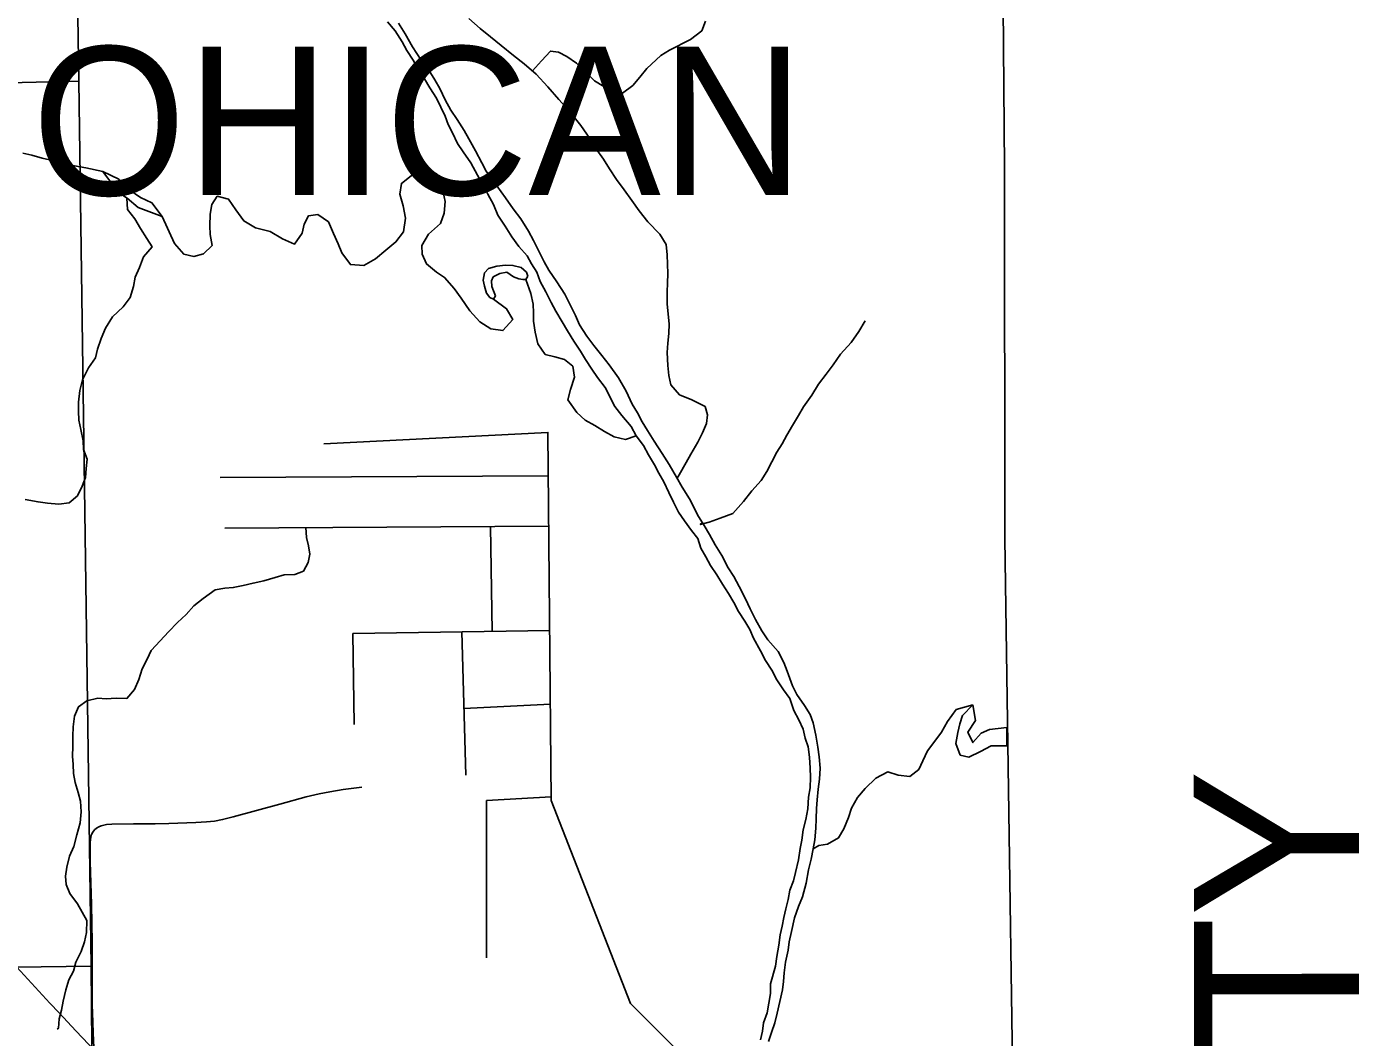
# Model space of a CAD drawing. Extents: x 1874609 to 2204689, y 815661 to 1281160.
# Drawn here: x 2065963 to 2074055, y 1003496 to 1009621 of the extents above; entities that cross this region are included whole.
import ezdxf

# ---------------------------------------------------------------- set-up
doc = ezdxf.new("R2010")
doc.units = 0
for name, color, linetype in [('GM_X_Adjacent_County', 7, 'Continuous'), ('GM_X_Adjacent_County_Text', 7, 'Continuous'), ('GM_X_County', 7, 'Continuous'), ('GM_X_County_Road', 7, 'Continuous'), ('GM_X_Major_River', 7, 'Continuous'), ('GM_X_Minor_River', 7, 'Continuous'), ('GM_X_Section', 7, 'Continuous'), ('GM_X_Township', 7, 'Continuous'), ('GM_X_Township_Road', 7, 'Continuous'), ('GM_X_Township_Text', 7, 'Continuous')]:
    doc.layers.add(name, color=color, linetype=linetype)

msp = doc.modelspace()

# ---------------------------------------------------------------- linework, layer by layer
at = {"layer": 'GM_X_Adjacent_County'}
msp.add_lwpolyline([(2072020.6, 996047), (2071959.5, 1001675.5), (2071888.7, 1006519.5), (2071887.5, 1008769), (2071861.2, 1011952), (2071852.3, 1012905.1), (2071829.8, 1014456.9), (2071696.9, 1021700.4), (2071562, 1025081.6), (2071602.1, 1025081.7), (2071939.9, 1030867.8), (2072018.3, 1033424.1), (2072055.1, 1036106.6), (2072120.2, 1038512.6)], dxfattribs=at)
at = {"layer": 'GM_X_County'}
msp.add_lwpolyline([(2072120.2, 1038512.6), (2072055.1, 1036106.6), (2072018.3, 1033424.1), (2071939.9, 1030867.8), (2071602.1, 1025081.7), (2071562, 1025081.6), (2071696.9, 1021700.4), (2071829.8, 1014456.9), (2071852.3, 1012905.1), (2071861.2, 1011952), (2071887.5, 1008769), (2071888.7, 1006519.5), (2071959.5, 1001675.5), (2072020.6, 996047)], dxfattribs=at)
at = {"layer": 'GM_X_County_Road'}
msp.add_lwpolyline([(2066369.5, 1003424.8), (2066339.1, 1003453.7), (2066259.4, 1003536.3), (2066158.5, 1003644.1), (2066102.4, 1003704), (2065969.4, 1003848.9), (2065902, 1003920.6), (2065898.4, 1003924.3)], dxfattribs=at)
at = {"layer": 'GM_X_Major_River'}
for points in [[(2068149.1, 1009651), (2068194.9, 1009596.6), (2068238.6, 1009530.2), (2068266.3, 1009478), (2068304, 1009417.7), (2068337.7, 1009355.3), (2068373.5, 1009305), (2068405.2, 1009250.8), (2068444.9, 1009188.4), (2068498.4, 1009079.9), (2068516.2, 1009027.7), (2068541.9, 1008977.5), (2068573.6, 1008913.2), (2068607.4, 1008862.9), (2068653.1, 1008796.5), (2068694.7, 1008722.1), (2068730.4, 1008659.8), (2068756.1, 1008605.6), (2068791.8, 1008543.2), (2068817.5, 1008479), (2068861.2, 1008412.6), (2068902.9, 1008348.3), (2068944.7, 1008289.9), (2068994.4, 1008233.5), (2069022.2, 1008183.3), (2069053.9, 1008133), (2069073.6, 1008076.8), (2069107.4, 1008014.5), (2069141, 1007950.2), (2069168.8, 1007897.9), (2069206.5, 1007833.6), (2069240.2, 1007777.3), (2069277.9, 1007715), (2069317.6, 1007654.6), (2069349.4, 1007604.3), (2069387.1, 1007546), (2069420.9, 1007495.7), (2069468.6, 1007435.4), (2069526.1, 1007318.8), (2069567.8, 1007264.5), (2069625.5, 1007198), (2069655.2, 1007141.8), (2069699, 1007083.4), (2069730.7, 1007027.1), (2069766.4, 1006966.8), (2069792.2, 1006914.5), (2069823.9, 1006862.3), (2069853.6, 1006798), (2069881.3, 1006739.7), (2069911, 1006679.4), (2069948.8, 1006627.1), (2069990.5, 1006568.8), (2070028.3, 1006518.5), (2070048, 1006460.2), (2070077.8, 1006408)], [(2068352.8, 1009419.2), (2068300.5, 1009499.2), (2068256.2, 1009577.2), (2068216, 1009643.2)], [(2070457.1, 1003470), (2070474.9, 1003526.2), (2070494.8, 1003584.3), (2070510.6, 1003642.4), (2070526.4, 1003712.6), (2070542.3, 1003784.8), (2070548.1, 1003834.9), (2070552, 1003887), (2070559.8, 1003951.1), (2070575.6, 1004025.3), (2070583.5, 1004075.4), (2070597.3, 1004137.5), (2070615.1, 1004219.7), (2070638.9, 1004289.9), (2070662.8, 1004348), (2070684.6, 1004430.3), (2070700.4, 1004510.4), (2070716.2, 1004576.6), (2070728, 1004638.7), (2070737.9, 1004692.8), (2070743.7, 1004763), (2070745.5, 1004821.1), (2070747.3, 1004883.2), (2070751.2, 1004935.3), (2070759, 1004999.4), (2070766.8, 1005061.5), (2070770.7, 1005127.6), (2070764.5, 1005195.7), (2070756.3, 1005255.8), (2070744, 1005327.9), (2070727.8, 1005401.9), (2070709.6, 1005452), (2070675.4, 1005508), (2070629.2, 1005573.9), (2070603, 1005625.9), (2070570.7, 1005716), (2070550.5, 1005768), (2070516.3, 1005834), (2070454, 1005905.9), (2070417.8, 1005959.9), (2070379.5, 1006027.9), (2070345.3, 1006093.9), (2070317.1, 1006153.9), (2070278.8, 1006227.9), (2070246.6, 1006289.9), (2070212.4, 1006341.9), (2070174.1, 1006415.9), (2070133.8, 1006481.9), (2070099.6, 1006543.9), (2070067.4, 1006597.9), (2070033.2, 1006651.9), (2069978.8, 1006759.9), (2069934.6, 1006829.8), (2069900.3, 1006891.8), (2069856.1, 1006967.8), (2069813.8, 1007033.8), (2069765.5, 1007109.8), (2069723.3, 1007173.8), (2069691.1, 1007225.8), (2069662.9, 1007281.8), (2069630.7, 1007333.7), (2069594.4, 1007411.8), (2069548.1, 1007493.8), (2069491.8, 1007571.7), (2069447.6, 1007627.7), (2069399.3, 1007689.6), (2069357.1, 1007745.6), (2069312.8, 1007813.6), (2069288.6, 1007871.6), (2069224.2, 1007999.6), (2069173.9, 1008075.6), (2069125.6, 1008145.5), (2069097.4, 1008195.5), (2069059.1, 1008273.5), (2069033, 1008325.5), (2069002.8, 1008381.5), (2068956.5, 1008457.5), (2068910.2, 1008517.5), (2068864, 1008583.4), (2068811.7, 1008657.4), (2068747.3, 1008745.3), (2068721.2, 1008797.3), (2068682.9, 1008869.3), (2068642.6, 1008941.3), (2068612.4, 1008993.3), (2068570.2, 1009059.3), (2068532, 1009115.3), (2068497.7, 1009177.3), (2068465.5, 1009247.3), (2068435.3, 1009299.3), (2068399.1, 1009357.3), (2068352.8, 1009419.2)], [(2070077.8, 1006408), (2070105.5, 1006355.7), (2070145.2, 1006299.4), (2070179, 1006243.1), (2070214.7, 1006186.8), (2070246.5, 1006132.5), (2070276.2, 1006076.2), (2070313.9, 1006017.9), (2070343.7, 1005967.7), (2070367.4, 1005915.4), (2070409.1, 1005839.1), (2070438.8, 1005780.8), (2070478.5, 1005722.4), (2070508.2, 1005662.2), (2070547.9, 1005601.8), (2070585.7, 1005549.5), (2070611.3, 1005477.2), (2070641.1, 1005421), (2070666.8, 1005364.7), (2070680.5, 1005308.5), (2070698.2, 1005256.3), (2070705.9, 1005194.2), (2070709.6, 1005128), (2070711.3, 1005073.9), (2070708.9, 1005007.8), (2070700.6, 1004951.8), (2070696.2, 1004881.7), (2070683.9, 1004815.6), (2070667.5, 1004753.6), (2070659.2, 1004691.5), (2070648.9, 1004641.5), (2070638.6, 1004571.4), (2070620.1, 1004495.4), (2070607.9, 1004445.4), (2070587.5, 1004387.4), (2070577.2, 1004331.3), (2070562.9, 1004275.3), (2070550.6, 1004223.3), (2070540.3, 1004169.2), (2070528, 1004117.2), (2070519.7, 1004055.2), (2070507.3, 1003987.1), (2070499, 1003927), (2070470.4, 1003821), (2070470.1, 1003760.9), (2070449.5, 1003644.8), (2070427.1, 1003584.8), (2070420.8, 1003532.8), (2070408.6, 1003480.8)]]:
    msp.add_lwpolyline(points, dxfattribs=at)
at = {"layer": 'GM_X_Minor_River'}
for points in [[(2069903.6, 1006886), (2069916.3, 1006905.9), (2069958.2, 1006980.2), (2069986.1, 1007030.3), (2070029.9, 1007102.6), (2070057.8, 1007160.8), (2070081.6, 1007216.9), (2070087.5, 1007269), (2070073.3, 1007319.1), (2069993.1, 1007360.9), (2069918.9, 1007390.7), (2069864.7, 1007450.7), (2069852.5, 1007506.7), (2069848.3, 1007568.8), (2069844.1, 1007646.9), (2069847.9, 1007703), (2069853.7, 1007761.1), (2069855.6, 1007821.2), (2069849.4, 1007879.3), (2069843.2, 1007941.4), (2069843, 1008013.5), (2069844.8, 1008067.6), (2069846.7, 1008125.7), (2069844.5, 1008181.8), (2069844.3, 1008237.9), (2069838.1, 1008301.9), (2069797.9, 1008363.9), (2069725.6, 1008437.8), (2069673.3, 1008505.8), (2069629.1, 1008567.8), (2069582.8, 1008631.7), (2069536.6, 1008695.7), (2069494.3, 1008759.6), (2069458.1, 1008817.6), (2069411.9, 1008883.6), (2069357.5, 1008969.6), (2069319.3, 1009023.5), (2069249, 1009111.5), (2069186.7, 1009179.4), (2069120.4, 1009257.3), (2069050.1, 1009333.2), (2068977.8, 1009397.1), (2068911.5, 1009447), (2068837.2, 1009506.9), (2068773, 1009560.8), (2068710.8, 1009610.7), (2068642.5, 1009670.5)], [(2069026.6, 1009353.9), (2069081.9, 1009415.5), (2069135.8, 1009473.7), (2069185.8, 1009467.9), (2069236, 1009440), (2069294.2, 1009400.1), (2069352.4, 1009346.2), (2069402.7, 1009294.2), (2069458.8, 1009258.3), (2069523, 1009230.5), (2069573.1, 1009218.6), (2069635.1, 1009264.9), (2069677, 1009315.1), (2069720.9, 1009367.3), (2069804.8, 1009447.7), (2069856.7, 1009479.9), (2069984.7, 1009544.4), (2070052.7, 1009596.7), (2070076.5, 1009654.9)], [(2065939.1, 1008855), (2065993.2, 1008843.1), (2066057.4, 1008825.3), (2066127.5, 1008807.5), (2066199.7, 1008787.6), (2066251.8, 1008777.8), (2066321.9, 1008766), (2066424.7, 1008743.1)], [(2066424.7, 1008743.1), (2066518.6, 1008616.3), (2066570.8, 1008582.4), (2066637.1, 1008526.6), (2066783.2, 1008472)], [(2066783.2, 1008472), (2066721.1, 1008554.9), (2066652.9, 1008586.7), (2066580.7, 1008634.6), (2066520.4, 1008696.5), (2066424.7, 1008743.1)], [(2066783.2, 1008472), (2066858, 1008306.9), (2066914.3, 1008242.9), (2066974.4, 1008229.1), (2067034.4, 1008245.3), (2067086.4, 1008295.5), (2067074.1, 1008361.6), (2067072, 1008413.7), (2067073.8, 1008485.8), (2067083.6, 1008543.9), (2067117.5, 1008594.1), (2067185.7, 1008576.3), (2067229.9, 1008512.3), (2067278.2, 1008444.4), (2067348.4, 1008402.5), (2067438.6, 1008380.8), (2067512.8, 1008334.9), (2067585, 1008303.1), (2067630.9, 1008369.3), (2067644.7, 1008425.5), (2067670.6, 1008475.6), (2067726.7, 1008483.8), (2067790.9, 1008437.9), (2067821.2, 1008367.9), (2067849.4, 1008305.9), (2067871.6, 1008249.9), (2067923.9, 1008179.9), (2068006, 1008174.2), (2068076, 1008214.4), (2068137.9, 1008266.7), (2068199.8, 1008317), (2068245.7, 1008377.2), (2068257.5, 1008461.4), (2068243.3, 1008535.5), (2068223, 1008605.5), (2068232.8, 1008671.7), (2068302.8, 1008726), (2068372.9, 1008734.2), (2068443, 1008732.4), (2068477.2, 1008672.4), (2068485.4, 1008618.3), (2068497.5, 1008562.3), (2068491.7, 1008492.2), (2068469.9, 1008428), (2068398, 1008363.7), (2068356.1, 1008295.4), (2068358.3, 1008243.3), (2068384.5, 1008183.3), (2068444.7, 1008133.4), (2068494.9, 1008101.5), (2068553.1, 1008035.6), (2068595.4, 1007975.6), (2068647.7, 1007899.7), (2068707.9, 1007831.7), (2068774.2, 1007789.9), (2068848.3, 1007780.1), (2068908.2, 1007846.4), (2068869.9, 1007912.4), (2068791.7, 1007970.2)], [(2066570.4, 1008582.7), (2066573.6, 1008513.9), (2066617.3, 1008457.5), (2066653.1, 1008399.2), (2066690.8, 1008336.9), (2066722.5, 1008286.6), (2066670.2, 1008226.8), (2066645.8, 1008162.8), (2066619.4, 1008102.8), (2066609.1, 1008046.8), (2066588.8, 1007980.8), (2066546.4, 1007922.9), (2066482.1, 1007863.2), (2066439.6, 1007793.3), (2066413.3, 1007731.3), (2066390.9, 1007667.3), (2066378.6, 1007615.3), (2066336.3, 1007553.4), (2066299.9, 1007481.5), (2066285.5, 1007417.5), (2066277.1, 1007345.4), (2066276.8, 1007291.3), (2066278.5, 1007237.2), (2066290.3, 1007181), (2066303.9, 1007110.8), (2066307.6, 1007058.7), (2066329.3, 1007000.5), (2066323, 1006944.4), (2066318.7, 1006888.3), (2066298.4, 1006836.3), (2066270.1, 1006778.4), (2066219.8, 1006736.6), (2066157.7, 1006726.9), (2066087.7, 1006733.4), (2066031.7, 1006741.7), (2065953.7, 1006756.2)], [(2068999.6, 1008109.1), (2068991.5, 1008133.1), (2068959.3, 1008161), (2068909.2, 1008174.9), (2068863.2, 1008176.8), (2068811.1, 1008170.6), (2068761.1, 1008156.4), (2068737.1, 1008130.3), (2068729.2, 1008086.2), (2068737.4, 1008048.2), (2068749.5, 1008006.2), (2068769.6, 1007980.2), (2068791.7, 1007970.2)], [(2068803.6, 1007990.3), (2068791.5, 1008020.3), (2068781.4, 1008046.3), (2068779.3, 1008080.4), (2068789.3, 1008104.4), (2068829.3, 1008124.6), (2068871.3, 1008132.7), (2068911.4, 1008104.8), (2068945.5, 1008092.9), (2068969.6, 1008089), (2068987.6, 1008089)], [(2068987.6, 1008089), (2068999.6, 1008109.1)], [(2069655.2, 1007141.8), (2069591.2, 1007119.3), (2069523.1, 1007135.1), (2069462.9, 1007169), (2069404.7, 1007204.8), (2069346.6, 1007236.7), (2069296.4, 1007282.7), (2069242.1, 1007360.6), (2069257.9, 1007422.8), (2069281.7, 1007496.9), (2069271.5, 1007563), (2069221.3, 1007604.9), (2069163.2, 1007620.8), (2069105.1, 1007634.6), (2069058.8, 1007698.6), (2069042.6, 1007770.7), (2069034.4, 1007836.8), (2069034.2, 1007886.8), (2069032.1, 1007938.9), (2069017.9, 1008005), (2068987.6, 1008089)], [(2068791.7, 1007970.2), (2068803.6, 1007990.3)], [(2070056.4, 1006615.3), (2070043.4, 1006603.8), (2070097.4, 1006618), (2070165.4, 1006642.3), (2070241.4, 1006670.5), (2070305.3, 1006742.8), (2070357.2, 1006809.1), (2070413.1, 1006871.4), (2070447, 1006925.6), (2070476.9, 1006983.8), (2070508.7, 1007041.9), (2070540.6, 1007094.1), (2070568.5, 1007146.3), (2070602.4, 1007204.5), (2070638.3, 1007264.7), (2070670.2, 1007316.9), (2070720, 1007389.2), (2070759.9, 1007455.4), (2070805.8, 1007515.6), (2070849.7, 1007571.8), (2070893.5, 1007636.1), (2070957.4, 1007708.4), (2071005.3, 1007774.7), (2071043.2, 1007838.9)], [(2070300.6, 1003021.6), (2069621, 1003701.6), (2069141.1, 1004932.6), (2069120.8, 1007162.8), (2067763.2, 1007092.5)], [(2069123.2, 1006898.6), (2067135.5, 1006889.7)], [(2067653.7, 1006585.8), (2067658.1, 1006526), (2067669.8, 1006475.9), (2067677.6, 1006423.7), (2067667.3, 1006373.7), (2067639, 1006321.8), (2067586.8, 1006302), (2067522.8, 1006298.4), (2067468.6, 1006282.7), (2067400.5, 1006263), (2067334.3, 1006249.4), (2067274.2, 1006233.7), (2067214.1, 1006222), (2067164, 1006218.3), (2067103.9, 1006208.6), (2067031.5, 1006154.9), (2066975.2, 1006111.2), (2066928.9, 1006059.3), (2066876.6, 1006009.5), (2066822.3, 1005953.7), (2066771.9, 1005899.9), (2066717.6, 1005840.1), (2066693.3, 1005788.2), (2066662.9, 1005730.2), (2066642.6, 1005664.2), (2066616.2, 1005604.3), (2066569.9, 1005550.4), (2066503.8, 1005552.8), (2066443.8, 1005547.2), (2066393.7, 1005551.4), (2066327.6, 1005535.8), (2066277.4, 1005500), (2066253, 1005442), (2066244.7, 1005378), (2066242.4, 1005321.9), (2066242, 1005259.8), (2066239.7, 1005199.7), (2066243.5, 1005149.6), (2066247.2, 1005095.4), (2066256.9, 1005041.3), (2066274.6, 1004979.1), (2066288.3, 1004926.9), (2066292, 1004862.8), (2066287.6, 1004796.7), (2066267.2, 1004722.6), (2066248.8, 1004652.6), (2066222.5, 1004594.7), (2066206.1, 1004526.6), (2066197.8, 1004472.6), (2066201.6, 1004422.5), (2066223.3, 1004368.2), (2066271, 1004305.9), (2066298.8, 1004255.6), (2066326.5, 1004203.3), (2066324.1, 1004131.2), (2066313.8, 1004075.2), (2066293.5, 1004017.2), (2066261.1, 1003951.3), (2066246.8, 1003897.3), (2066218.5, 1003845.3), (2066200.2, 1003783.3), (2066183.8, 1003715.3), (2066173.5, 1003661.2), (2066159.2, 1003609.2), (2066154.9, 1003551.1), (2066146.9, 1003545.2)], [(2069126, 1006594.3), (2067163.9, 1006582.9)], [(2068773.5, 1006592.3), (2068782.4, 1005955.8)], [(2069131.7, 1005961), (2067939.3, 1005943.3), (2067946.4, 1005392.3)], [(2068599.6, 1005953.1), (2068623.4, 1005085.9)], [(2069135.8, 1005516.4), (2068612.3, 1005488.9)], [(2070728, 1004638.7), (2070762, 1004658.9), (2070814.1, 1004667), (2070882, 1004705.3), (2070913.9, 1004759.5), (2070941.8, 1004827.7), (2070959.6, 1004885.8), (2070997.5, 1004950), (2071043.4, 1005004.3), (2071107.3, 1005066.6), (2071181.3, 1005104.8), (2071243.4, 1005085), (2071313.6, 1005077.2), (2071367.5, 1005119.4), (2071393.4, 1005171.6), (2071421.3, 1005231.8), (2071459.2, 1005284), (2071505, 1005346.2), (2071540.9, 1005410.4), (2071594.8, 1005482.7), (2071696.2, 1005510.4)], [(2071696.2, 1005510.4), (2071632.9, 1005446.8), (2071617.1, 1005396.7), (2071605.2, 1005344.5), (2071591.4, 1005276.4), (2071619.6, 1005206.4), (2071671.7, 1005194.5), (2071741.7, 1005228.8), (2071805.7, 1005263), (2071902, 1005263.3)], [(2071901.2, 1005373.3), (2071797.4, 1005361.1), (2071745.4, 1005338.9), (2071695.5, 1005282.7), (2071665.3, 1005346.7), (2071711.1, 1005417), (2071696.2, 1005510.4)], [(2071902, 1005263.3), (2071901.2, 1005373.3)], [(2069140.9, 1004953), (2068748.7, 1004930.9), (2068749.6, 1003977.1)]]:
    msp.add_lwpolyline(points, dxfattribs=at)
at = {"layer": 'GM_X_Section'}
for points in [[(2061110.1, 1014439.4), (2066198.4, 1014549.1), (2066278.7, 1009290.6), (2060944.2, 1009166.1)], [(2060944.2, 1009166.1), (2066278.7, 1009290.6), (2066353.2, 1003928), (2061038.7, 1003857.7)], [(2066353.2, 1003928), (2066396.8, 998639.5), (2061088.3, 998551), (2061038.7, 1003857.7)]]:
    msp.add_lwpolyline(points, close=True, dxfattribs=at)
at = {"layer": 'GM_X_Township'}
msp.add_lwpolyline([(2045517.1, 995687.5), (2045484.9, 1001053.3), (2045459.3, 1003656.5), (2045459.1, 1004485.1), (2045458.2, 1009548), (2045436.3, 1012969.7), (2045426.5, 1014495.5), (2045393.4, 1019676), (2045376.5, 1022315.3), (2045359.8, 1024926), (2052050.6, 1024960), (2055039.1, 1024975.2), (2058377.3, 1024992.2), (2063573.4, 1025018.6), (2069085.5, 1025066.6), (2071562, 1025081.6), (2071696.9, 1021700.4), (2071829.8, 1014456.9), (2071852.3, 1012905.1), (2071861.2, 1011952), (2071887.5, 1008769), (2071888.7, 1006519.5), (2071959.5, 1001675.5), (2072020.6, 996047)], dxfattribs=at)
at = {"layer": 'GM_X_Township_Road'}
msp.add_lwpolyline([(2066369, 1003433), (2066365.9, 1003523.1), (2066363.7, 1003587.4), (2066360.1, 1003694.7), (2066359.5, 1003809.3), (2066359.5, 1003891.1), (2066359.7, 1004071.4), (2066354.9, 1004300.7), (2066351.3, 1004431.8), (2066348, 1004562.8), (2066347.2, 1004628.3), (2066347.5, 1004677.5), (2066348.8, 1004693.8), (2066351.4, 1004710), (2066356.2, 1004725.6), (2066363.5, 1004740.2), (2066373.5, 1004753.2), (2066385.6, 1004764), (2066399.4, 1004772.5), (2066414.6, 1004778.6), (2066430.5, 1004782.6), (2066446.6, 1004785.3), (2066479.4, 1004787.6), (2066610.4, 1004789.2), (2066741.5, 1004791.1), (2066823.3, 1004792.9), (2066987, 1004797.4), (2067052.4, 1004801.3), (2067101.1, 1004806.8), (2067149.3, 1004815.8), (2067212.8, 1004831.8), (2067354.7, 1004871), (2067496.8, 1004910.2), (2067655, 1004952.9), (2067734.7, 1004971.7), (2067799, 1004984.1), (2067879.6, 1004997.5), (2067976.6, 1005010.4), (2067992.8, 1005012.2)], dxfattribs=at)

# ---------------------------------------------------------------- texts
at = {"layer": 'GM_X_Adjacent_County_Text'}
msp.add_text('WAYNE COUNTY', height=1000, rotation=90.07549, dxfattribs=at).set_placement((2074048.4, 994199))
at = {"layer": 'GM_X_Township_Text'}
msp.add_text('MOHICAN', height=900, rotation=0.00001, dxfattribs=at).set_placement((2064990.9, 1008600.6))

doc.saveas('drawing.dxf')
